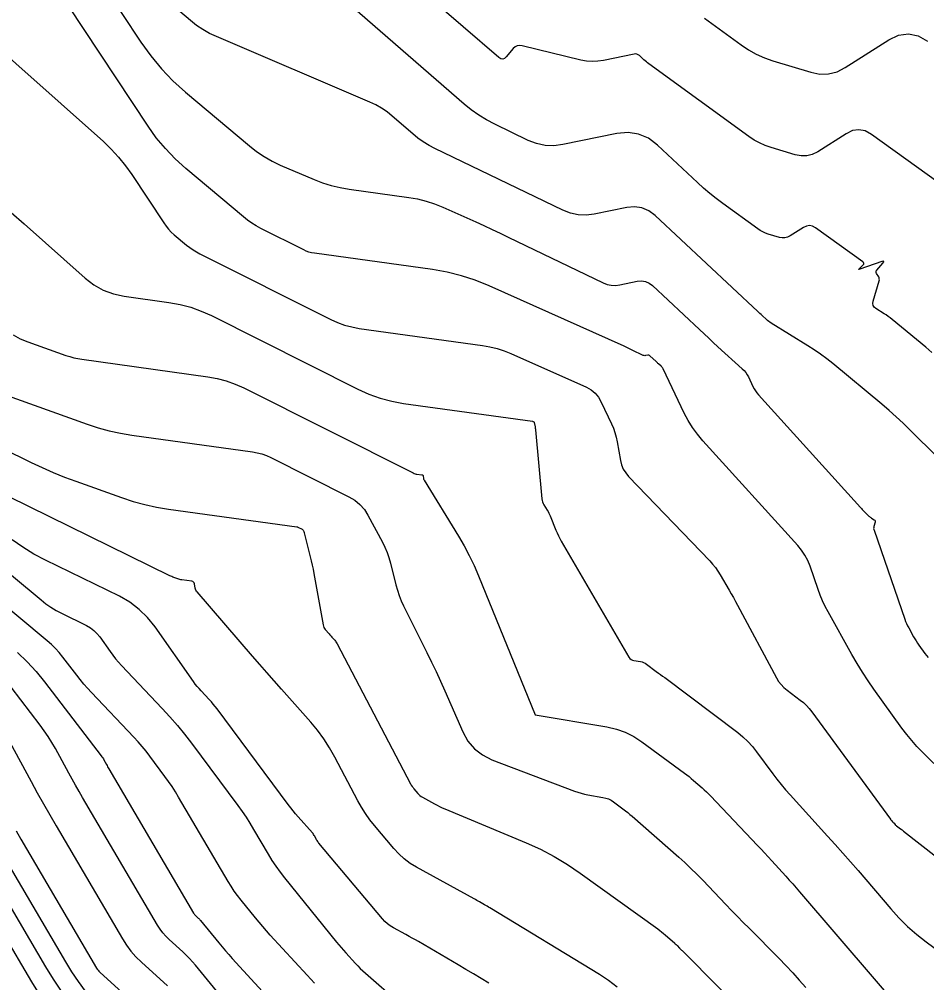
# Model space of a CAD drawing. Extents: x 1354696 to 1366163, y 660729 to 670380.
# Drawn here: x 1360905.9 to 1361011.4, y 664701.2 to 664813.3 of the extents above; entities that cross this region are included whole.
import ezdxf

# ---------------------------------------------------------------- set-up
doc = ezdxf.new("R2010")
doc.units = 0
doc.layers.add('R_Contours', color=7, linetype='Continuous')

msp = doc.modelspace()

# ---------------------------------------------------------------- linework, layer by layer
at = {"layer": 'R_Contours'}
for points in [[(1361016.68, 664791.46), (1361004.99, 664799.89), (1361004.26, 664800.29), (1361003.52, 664800.43), (1361002.78, 664800.33), (1361002.02, 664799.97), (1360998.72, 664797.87), (1360998.09, 664797.56), (1360997.45, 664797.39), (1360996.78, 664797.38), (1360996.09, 664797.51), (1360993.3, 664798.36), (1360992.61, 664798.6), (1360991.96, 664798.9), (1360991.32, 664799.24), (1360990.72, 664799.64), (1360979.07, 664808.1), (1360978.93, 664808.21), (1360978.79, 664808.32), (1360978.65, 664808.44), (1360978.51, 664808.56), (1360977.98, 664809.06), (1360977.84, 664809.16), (1360977.7, 664809.23), (1360977.53, 664809.25), (1360977.36, 664809.24), (1360973.79, 664808.5), (1360973.13, 664808.41), (1360972.48, 664808.38), (1360971.83, 664808.43), (1360971.18, 664808.55), (1360964.33, 664810.21), (1360964.04, 664810.24), (1360963.77, 664810.2), (1360963.53, 664810.07), (1360963.31, 664809.87), (1360962.5, 664808.91), (1360962.3, 664808.72), (1360962.08, 664808.65), (1360961.86, 664808.69), (1360961.62, 664808.84), (1360940.89, 664826.73)], [(1361013.53, 664725.41), (1361010.91, 664728), (1361010.27, 664728.66), (1361009.66, 664729.35), (1361009.08, 664730.06), (1361008.52, 664730.79), (1361005.26, 664735.34), (1361004.58, 664736.32), (1361003.93, 664737.31), (1361003.31, 664738.32), (1361002.71, 664739.35), (1360999.93, 664744.33), (1360999.6, 664744.96), (1360999.29, 664745.61), (1360999.01, 664746.26), (1360998.76, 664746.93), (1360997.83, 664749.64), (1360997.57, 664750.3), (1360997.24, 664750.92), (1360996.85, 664751.51), (1360996.4, 664752.06), (1360985.37, 664764.25), (1360984.74, 664764.99), (1360984.17, 664765.78), (1360983.66, 664766.61), (1360983.2, 664767.47), (1360980.74, 664772.61), (1360980.69, 664772.69), (1360980.64, 664772.77), (1360980.58, 664772.85), (1360980.51, 664772.92), (1360980.21, 664773.18), (1360980.14, 664773.25), (1360980.07, 664773.32), (1360980, 664773.39), (1360979.92, 664773.45), (1360979.19, 664774.14), (1360979.14, 664774.18), (1360979.08, 664774.2), (1360979.02, 664774.21), (1360978.95, 664774.21), (1360978.68, 664774.15), (1360978.61, 664774.14), (1360978.55, 664774.15), (1360978.48, 664774.16), (1360978.42, 664774.18), (1360977.15, 664774.8), (1360976.92, 664774.91), (1360976.68, 664775.02), (1360976.45, 664775.13), (1360976.21, 664775.23), (1360960.49, 664782.27), (1360958.89, 664782.92), (1360957.27, 664783.45), (1360955.61, 664783.86), (1360953.92, 664784.16), (1360940.18, 664786.06), (1360939.86, 664786.12), (1360939.54, 664786.2), (1360939.24, 664786.31), (1360938.94, 664786.45), (1360933.94, 664788.96), (1360933.41, 664789.24), (1360932.9, 664789.56), (1360932.41, 664789.9), (1360931.94, 664790.28), (1360925.22, 664795.93), (1360923.99, 664797.04), (1360922.85, 664798.24), (1360921.79, 664799.51), (1360920.83, 664800.86), (1360909.67, 664817.76)], [(1360915.56, 664817.34), (1360920, 664810.62), (1360921.14, 664809.02), (1360922.38, 664807.52), (1360923.73, 664806.11), (1360925.19, 664804.79), (1360932.61, 664798.55), (1360933.45, 664797.89), (1360934.33, 664797.31), (1360935.25, 664796.78), (1360936.21, 664796.33), (1360940.14, 664794.65), (1360941.13, 664794.27), (1360942.14, 664793.95), (1360943.17, 664793.7), (1360944.22, 664793.52), (1360951.15, 664792.56), (1360952.17, 664792.38), (1360953.18, 664792.13), (1360954.16, 664791.81), (1360955.13, 664791.42), (1360958.94, 664789.71), (1360959.89, 664789.28), (1360960.84, 664788.84), (1360961.78, 664788.4), (1360962.72, 664787.95), (1360973.75, 664782.62), (1360974.22, 664782.44), (1360974.71, 664782.34), (1360975.2, 664782.32), (1360975.7, 664782.38), (1360977.73, 664782.8), (1360978.22, 664782.84), (1360978.68, 664782.77), (1360979.11, 664782.59), (1360979.5, 664782.29), (1360984.96, 664777.19), (1360985.5, 664776.68), (1360986.04, 664776.18), (1360986.58, 664775.68), (1360987.12, 664775.18), (1360989.95, 664772.61), (1360990.16, 664772.4), (1360990.35, 664772.17), (1360990.52, 664771.92), (1360990.66, 664771.66), (1360991.18, 664770.56), (1360991.32, 664770.3), (1360991.48, 664770.04), (1360991.66, 664769.8), (1360991.85, 664769.57), (1361003.69, 664756.49), (1361003.8, 664756.37), (1361003.91, 664756.25), (1361004.02, 664756.14), (1361004.13, 664756.02), (1361004.68, 664755.48), (1361004.75, 664755.41), (1361004.82, 664755.35), (1361004.9, 664755.29), (1361004.98, 664755.24), (1361005.3, 664755.04), (1361005.37, 664754.98), (1361005.41, 664754.92), (1361005.42, 664754.84), (1361005.41, 664754.75), (1361005.26, 664754.26), (1361005.24, 664754.15), (1361005.23, 664754.04), (1361005.24, 664753.93), (1361005.27, 664753.82), (1361008.84, 664743.49), (1361008.94, 664743.22), (1361009.05, 664742.96), (1361009.17, 664742.7), (1361009.31, 664742.45), (1361009.87, 664741.44), (1361010.01, 664741.19), (1361010.16, 664740.94), (1361010.32, 664740.7), (1361010.49, 664740.47), (1361011.19, 664739.49), (1361011.37, 664739.25), (1361011.56, 664739.02)], [(1361012.66, 664762.34), (1361009.48, 664765.49), (1361008.68, 664766.27), (1361007.86, 664767.03), (1361007.02, 664767.78), (1361006.17, 664768.5), (1361000.47, 664773.22), (1360999.77, 664773.78), (1360999.06, 664774.31), (1360998.32, 664774.82), (1360997.57, 664775.3), (1360993.3, 664777.94), (1360993.16, 664778.03), (1360993.02, 664778.13), (1360992.89, 664778.24), (1360992.76, 664778.35), (1360992.25, 664778.81), (1360992.13, 664778.92), (1360992, 664779.04), (1360991.87, 664779.15), (1360991.75, 664779.27), (1360979.81, 664790.45), (1360979.08, 664791), (1360978.28, 664791.34), (1360977.43, 664791.47), (1360976.51, 664791.38), (1360972.72, 664790.61), (1360971.78, 664790.49), (1360970.87, 664790.53), (1360969.97, 664790.72), (1360969.09, 664791.06), (1360954.2, 664798.25), (1360953.51, 664798.62), (1360952.84, 664799.02), (1360952.21, 664799.47), (1360951.61, 664799.96), (1360949.24, 664802.01), (1360948.64, 664802.5), (1360948, 664802.93), (1360947.33, 664803.32), (1360946.62, 664803.65), (1360928.79, 664811.27), (1360927.99, 664811.65), (1360927.22, 664812.09), (1360926.48, 664812.58), (1360925.78, 664813.13), (1360923.04, 664815.43)], [(1361012.01, 664774.52), (1361011.29, 664775.13), (1361007.38, 664778.37), (1361007.16, 664778.55), (1361006.93, 664778.71), (1361006.7, 664778.88), (1361006.46, 664779.03), (1361005.49, 664779.63), (1361005.29, 664779.79), (1361005.17, 664779.99), (1361005.13, 664780.21), (1361005.17, 664780.47), (1361005.87, 664782.86), (1361005.9, 664782.97), (1361005.89, 664783.08), (1361005.87, 664783.19), (1361005.82, 664783.3), (1361005.57, 664783.71), (1361005.52, 664783.82), (1361005.51, 664783.92), (1361005.54, 664784.01), (1361005.6, 664784.11), (1361006.3, 664784.91), (1361006.4, 664785.05), (1361006.41, 664785.12), (1361006.33, 664785.14), (1361006.17, 664785.1), (1361003.63, 664784.19), (1361003.52, 664784.16), (1361003.48, 664784.17), (1361003.49, 664784.21), (1361003.57, 664784.29), (1361003.99, 664784.69), (1361004.07, 664784.78), (1361004.09, 664784.88), (1361004.05, 664784.97), (1361003.96, 664785.05), (1360998.46, 664789.02), (1360998.12, 664789.21), (1360997.77, 664789.28), (1360997.42, 664789.23), (1360997.07, 664789.06), (1360995.51, 664788.07), (1360995.22, 664787.92), (1360994.91, 664787.84), (1360994.6, 664787.84), (1360994.28, 664787.9), (1360992.96, 664788.3), (1360992.64, 664788.41), (1360992.33, 664788.55), (1360992.03, 664788.71), (1360991.75, 664788.9), (1360987.67, 664791.86), (1360986.91, 664792.44), (1360986.17, 664793.03), (1360985.44, 664793.65), (1360984.73, 664794.29), (1360980.08, 664798.65), (1360979.03, 664799.44), (1360977.89, 664799.93), (1360976.66, 664800.11), (1360975.35, 664799.99), (1360969.08, 664798.7), (1360968.04, 664798.57), (1360967.01, 664798.61), (1360966.01, 664798.82), (1360965.03, 664799.2), (1360961.15, 664801.08), (1360960.2, 664801.58), (1360959.29, 664802.13), (1360958.42, 664802.75), (1360957.59, 664803.43), (1360944.56, 664814.72)], [(1360985.57, 664813.41), (1360986.4, 664812.78), (1360989.8, 664810.31), (1360990.67, 664809.73), (1360991.58, 664809.23), (1360992.52, 664808.81), (1360993.51, 664808.46), (1360997.91, 664807.13), (1360998.96, 664806.92), (1360999.98, 664806.94), (1361000.97, 664807.19), (1361001.93, 664807.68), (1361006.98, 664810.89), (1361008.13, 664811.43), (1361009.27, 664811.59), (1361010.4, 664811.37), (1361011.51, 664810.76)], [(1360900.48, 664812.53), (1360915.63, 664799.05), (1360916.55, 664798.17), (1360917.41, 664797.24), (1360918.21, 664796.25), (1360918.94, 664795.22), (1360922.65, 664789.61), (1360922.92, 664789.23), (1360923.21, 664788.87), (1360923.53, 664788.53), (1360923.88, 664788.22), (1360925.32, 664787.01), (1360925.68, 664786.72), (1360926.06, 664786.46), (1360926.46, 664786.21), (1360926.87, 664785.99), (1360942.09, 664778.34), (1360942.88, 664777.99), (1360943.69, 664777.7), (1360944.52, 664777.48), (1360945.37, 664777.32), (1360959.73, 664775.33), (1360960.58, 664775.18), (1360961.42, 664774.98), (1360962.24, 664774.71), (1360963.04, 664774.39), (1360971.81, 664770.46), (1360972.36, 664770.15), (1360972.84, 664769.77), (1360973.23, 664769.3), (1360973.55, 664768.75), (1360974.75, 664766.21), (1360974.96, 664765.7), (1360975.14, 664765.19), (1360975.29, 664764.66), (1360975.4, 664764.12), (1360975.78, 664761.95), (1360975.91, 664761.43), (1360976.11, 664760.94), (1360976.39, 664760.49), (1360976.73, 664760.07), (1360986.16, 664750.25), (1360986.5, 664749.88), (1360986.82, 664749.48), (1360987.11, 664749.07), (1360987.38, 664748.64), (1360988.41, 664746.87), (1360988.67, 664746.43), (1360988.92, 664745.99), (1360989.17, 664745.54), (1360989.41, 664745.09), (1360993.94, 664736.65), (1360994.18, 664736.24), (1360994.47, 664735.87), (1360994.8, 664735.53), (1360995.16, 664735.22), (1360996.7, 664734.06), (1360997.07, 664733.76), (1360997.42, 664733.43), (1360997.74, 664733.08), (1360998.04, 664732.71), (1361007.17, 664720.22), (1361007.2, 664720.17), (1361007.23, 664720.14), (1361007.27, 664720.1), (1361007.3, 664720.06), (1361007.44, 664719.91), (1361007.47, 664719.87), (1361007.5, 664719.83), (1361007.54, 664719.79), (1361007.57, 664719.76), (1361007.72, 664719.59), (1361007.75, 664719.55), (1361007.79, 664719.51), (1361007.83, 664719.47), (1361007.87, 664719.44), (1361008.35, 664719.09), (1361008.44, 664719.02), (1361008.53, 664718.95), (1361008.63, 664718.88), (1361008.72, 664718.81), (1361020.34, 664709.71)], [(1360904.9, 664790.81), (1360906.41, 664789.48), (1360913.5, 664783.16), (1360914.52, 664782.38), (1360915.62, 664781.76), (1360916.8, 664781.32), (1360918.06, 664781.06), (1360923.26, 664780.34), (1360924.55, 664780.1), (1360925.8, 664779.77), (1360927.02, 664779.34), (1360928.21, 664778.8), (1360945.24, 664770.24), (1360946.52, 664769.66), (1360947.83, 664769.19), (1360949.18, 664768.84), (1360950.56, 664768.59), (1360965.55, 664766.51), (1360965.56, 664766.51), (1360965.57, 664766.51), (1360965.58, 664766.5), (1360965.59, 664766.5), (1360965.7, 664766.45), (1360965.71, 664766.44), (1360965.72, 664766.44), (1360965.72, 664766.43), (1360965.73, 664766.42), (1360965.74, 664766.39), (1360965.74, 664766.39), (1360965.75, 664766.38), (1360965.75, 664766.37), (1360965.75, 664766.36), (1360965.84, 664765.86), (1360965.85, 664765.77), (1360965.86, 664765.69), (1360965.88, 664765.6), (1360965.88, 664765.51), (1360966.64, 664757.47), (1360966.67, 664757.29), (1360966.72, 664757.12), (1360966.79, 664756.95), (1360966.87, 664756.79), (1360967.26, 664756.15), (1360967.36, 664755.99), (1360967.44, 664755.83), (1360967.52, 664755.66), (1360967.6, 664755.49), (1360968.27, 664753.84), (1360968.41, 664753.51), (1360968.56, 664753.19), (1360968.73, 664752.87), (1360968.9, 664752.56), (1360976.77, 664739.06), (1360976.88, 664738.91), (1360977.01, 664738.8), (1360977.17, 664738.72), (1360977.35, 664738.67), (1360978.11, 664738.54), (1360978.29, 664738.5), (1360978.47, 664738.43), (1360978.64, 664738.35), (1360978.8, 664738.25), (1360979.95, 664737.39), (1360980.2, 664737.21), (1360980.44, 664737.03), (1360980.68, 664736.85), (1360980.93, 664736.67), (1360989.42, 664730.28), (1360990.03, 664729.78), (1360990.6, 664729.24), (1360991.13, 664728.66), (1360991.62, 664728.04), (1360993.5, 664725.48), (1360993.97, 664724.84), (1360994.47, 664724.22), (1360994.98, 664723.62), (1360995.5, 664723.02), (1360999.86, 664718.24), (1361000.76, 664717.24), (1361001.65, 664716.24), (1361002.54, 664715.23), (1361003.42, 664714.21), (1361007.22, 664709.77), (1361008.17, 664708.72), (1361009.18, 664707.72), (1361010.24, 664706.79), (1361011.35, 664705.91), (1361018.73, 664700.45)], [(1360905.13, 664776.55), (1360905.96, 664776.12), (1360906.83, 664775.76), (1360911.26, 664774.18), (1360911.72, 664774.03), (1360912.18, 664773.9), (1360912.66, 664773.8), (1360913.13, 664773.72), (1360927.78, 664771.69), (1360928.87, 664771.5), (1360929.93, 664771.21), (1360930.96, 664770.84), (1360931.97, 664770.39), (1360951.67, 664760.49), (1360951.77, 664760.44), (1360951.88, 664760.4), (1360952, 664760.37), (1360952.11, 664760.35), (1360952.69, 664760.27), (1360952.75, 664760.26), (1360952.79, 664760.23), (1360952.82, 664760.19), (1360952.83, 664760.13), (1360952.85, 664759.89), (1360952.86, 664759.83), (1360952.88, 664759.77), (1360952.9, 664759.72), (1360952.93, 664759.66), (1360956.93, 664753.14), (1360957.58, 664752.02), (1360958.19, 664750.88), (1360958.75, 664749.71), (1360959.26, 664748.52), (1360965.84, 664732.35), (1360965.84, 664732.35), (1360965.84, 664732.35), (1360974.21, 664730.93), (1360975.3, 664730.68), (1360976.34, 664730.31), (1360977.34, 664729.82), (1360978.28, 664729.2), (1360983.23, 664725.56), (1360983.49, 664725.36), (1360983.76, 664725.15), (1360984.02, 664724.94), (1360984.27, 664724.72), (1360985.28, 664723.83), (1360985.53, 664723.61), (1360985.78, 664723.38), (1360986.02, 664723.14), (1360986.25, 664722.9), (1360991.72, 664717.15), (1360992.14, 664716.71), (1360992.55, 664716.27), (1360992.97, 664715.82), (1360993.38, 664715.37), (1360995.01, 664713.57), (1360995.42, 664713.12), (1360995.83, 664712.67), (1360996.23, 664712.21), (1360996.62, 664711.75), (1361009.73, 664696.43)], [(1360896.73, 664772.25), (1360913.76, 664766.17), (1360915.03, 664765.75), (1360916.32, 664765.4), (1360917.63, 664765.11), (1360918.95, 664764.9), (1360932.97, 664762.96), (1360933.52, 664762.85), (1360934.07, 664762.71), (1360934.6, 664762.52), (1360935.12, 664762.29), (1360944.2, 664757.72), (1360944.88, 664757.32), (1360945.48, 664756.82), (1360945.99, 664756.24), (1360946.41, 664755.57), (1360948.09, 664752.43), (1360948.38, 664751.85), (1360948.63, 664751.25), (1360948.85, 664750.64), (1360949.02, 664750.01), (1360949.66, 664747.47), (1360949.83, 664746.84), (1360950.04, 664746.22), (1360950.28, 664745.62), (1360950.56, 664745.03), (1360953.27, 664739.59), (1360953.81, 664738.48), (1360954.34, 664737.37), (1360954.85, 664736.25), (1360955.35, 664735.13), (1360957.43, 664730.37), (1360958.02, 664729.29), (1360958.79, 664728.39), (1360959.72, 664727.67), (1360960.83, 664727.12), (1360970.43, 664723.46), (1360970.81, 664723.33), (1360971.2, 664723.21), (1360971.6, 664723.11), (1360972, 664723.03), (1360973.73, 664722.74), (1360974.06, 664722.66), (1360974.38, 664722.55), (1360974.68, 664722.4), (1360974.96, 664722.22), (1360976.07, 664721.4), (1360976.35, 664721.19), (1360976.62, 664720.98), (1360976.88, 664720.76), (1360977.14, 664720.54), (1360982.55, 664715.79), (1360983.28, 664715.14), (1360983.98, 664714.48), (1360984.68, 664713.8), (1360985.35, 664713.1), (1360988.03, 664710.29), (1360988.7, 664709.58), (1360989.38, 664708.88), (1360990.06, 664708.19), (1360990.74, 664707.5), (1360994.22, 664703.98), (1360995.02, 664703.16), (1360995.81, 664702.32), (1360996.58, 664701.47), (1360997.33, 664700.61)], [(1360900.45, 664765.05), (1360907.23, 664761.72), (1360908.51, 664761.12), (1360909.8, 664760.55), (1360911.11, 664760.02), (1360912.43, 664759.53), (1360917.75, 664757.63), (1360919.08, 664757.19), (1360920.44, 664756.82), (1360921.81, 664756.52), (1360923.2, 664756.29), (1360938.15, 664754.22), (1360938.18, 664754.21), (1360938.21, 664754.21), (1360938.24, 664754.2), (1360938.27, 664754.18), (1360938.74, 664753.95), (1360938.78, 664753.92), (1360938.81, 664753.9), (1360938.83, 664753.87), (1360938.86, 664753.83), (1360938.94, 664753.68), (1360938.96, 664753.65), (1360938.97, 664753.61), (1360938.99, 664753.57), (1360939, 664753.53), (1360939.7, 664750.73), (1360939.81, 664750.25), (1360939.92, 664749.76), (1360940.02, 664749.28), (1360940.11, 664748.79), (1360941.19, 664742.8), (1360941.23, 664742.66), (1360941.29, 664742.52), (1360941.36, 664742.39), (1360941.45, 664742.27), (1360941.89, 664741.76), (1360941.97, 664741.67), (1360942.05, 664741.58), (1360942.13, 664741.48), (1360942.22, 664741.39), (1360942.54, 664741.02), (1360942.62, 664740.93), (1360942.69, 664740.83), (1360942.76, 664740.72), (1360942.82, 664740.62), (1360951.37, 664724.31), (1360951.45, 664724.15), (1360951.54, 664724.01), (1360951.65, 664723.87), (1360951.75, 664723.73), (1360952.2, 664723.19), (1360952.32, 664723.07), (1360952.45, 664722.95), (1360952.59, 664722.85), (1360952.74, 664722.76), (1360954.16, 664721.98), (1360954.45, 664721.82), (1360954.74, 664721.67), (1360955.04, 664721.54), (1360955.34, 664721.41), (1360964.81, 664717.46), (1360966.46, 664716.71), (1360968.06, 664715.87), (1360969.61, 664714.94), (1360971.11, 664713.93), (1360980.12, 664707.42), (1360980.34, 664707.26), (1360980.56, 664707.09), (1360980.78, 664706.91), (1360980.99, 664706.73), (1360982.09, 664705.77), (1360982.16, 664705.7), (1360982.24, 664705.63), (1360982.31, 664705.56), (1360982.38, 664705.49), (1360982.66, 664705.19), (1360982.73, 664705.12), (1360982.8, 664705.05), (1360982.87, 664704.97), (1360982.95, 664704.9), (1360995.89, 664691.83)], [(1360975.41, 664700.67), (1360974.39, 664701.42), (1360973.33, 664702.11), (1360960.57, 664709.88), (1360960.42, 664709.97), (1360960.27, 664710.06), (1360960.12, 664710.14), (1360959.97, 664710.23), (1360959.38, 664710.58), (1360959.23, 664710.67), (1360959.08, 664710.75), (1360958.93, 664710.84), (1360958.78, 664710.92), (1360952.06, 664714.61), (1360951.32, 664715.06), (1360950.63, 664715.57), (1360950, 664716.15), (1360949.41, 664716.78), (1360947.16, 664719.46), (1360946.62, 664720.14), (1360946.12, 664720.85), (1360945.65, 664721.58), (1360945.23, 664722.34), (1360942.56, 664727.42), (1360941.95, 664728.51), (1360941.28, 664729.55), (1360940.55, 664730.55), (1360939.75, 664731.5), (1360936.35, 664735.35), (1360935.5, 664736.31), (1360934.66, 664737.26), (1360933.83, 664738.22), (1360932.99, 664739.18), (1360926.53, 664746.64), (1360926.46, 664746.74), (1360926.39, 664746.85), (1360926.35, 664746.97), (1360926.32, 664747.09), (1360926.22, 664747.6), (1360926.19, 664747.72), (1360926.13, 664747.8), (1360926.04, 664747.86), (1360925.92, 664747.89), (1360924.77, 664748.05), (1360924.65, 664748.07), (1360924.53, 664748.1), (1360924.41, 664748.13), (1360924.29, 664748.17), (1360923.82, 664748.34), (1360923.7, 664748.38), (1360923.59, 664748.43), (1360923.47, 664748.48), (1360923.36, 664748.53), (1360904.67, 664757.7)], [(1360898.93, 664753.55), (1360908.38, 664745.71), (1360908.94, 664745.27), (1360909.52, 664744.86), (1360910.13, 664744.5), (1360910.76, 664744.16), (1360913.67, 664742.73), (1360914.12, 664742.48), (1360914.53, 664742.17), (1360914.89, 664741.82), (1360915.21, 664741.41), (1360916.42, 664739.7), (1360916.72, 664739.28), (1360917.05, 664738.87), (1360917.38, 664738.47), (1360917.74, 664738.08), (1360922.48, 664733.08), (1360923.38, 664732.1), (1360924.24, 664731.1), (1360925.08, 664730.08), (1360925.88, 664729.03), (1360931.27, 664721.79), (1360931.76, 664721.11), (1360932.23, 664720.42), (1360932.68, 664719.72), (1360933.11, 664719), (1360934.8, 664716.12), (1360935.24, 664715.41), (1360935.7, 664714.72), (1360936.19, 664714.04), (1360936.7, 664713.38), (1360942.75, 664705.9), (1360943.01, 664705.58), (1360943.28, 664705.26), (1360943.55, 664704.95), (1360943.83, 664704.64), (1360944.95, 664703.42), (1360945.23, 664703.12), (1360945.52, 664702.83), (1360945.82, 664702.54), (1360946.13, 664702.27), (1360950.13, 664698.78)], [(1360960.47, 664701.12), (1360959.58, 664701.66), (1360958.7, 664702.19), (1360957.81, 664702.72), (1360956.91, 664703.24), (1360952.28, 664705.95), (1360951.92, 664706.15), (1360951.55, 664706.36), (1360951.19, 664706.56), (1360950.83, 664706.77), (1360949.37, 664707.57), (1360949.01, 664707.78), (1360948.69, 664708.03), (1360948.38, 664708.3), (1360948.1, 664708.61), (1360940.7, 664717.41), (1360940.63, 664717.5), (1360940.56, 664717.6), (1360940.5, 664717.7), (1360940.44, 664717.8), (1360940.22, 664718.22), (1360940.16, 664718.32), (1360940.09, 664718.42), (1360940.02, 664718.52), (1360939.95, 664718.61), (1360938.29, 664720.48), (1360937.99, 664720.83), (1360937.7, 664721.18), (1360937.42, 664721.54), (1360937.14, 664721.9), (1360928.85, 664733.05), (1360928.64, 664733.33), (1360928.42, 664733.6), (1360928.19, 664733.86), (1360927.95, 664734.12), (1360926.99, 664735.13), (1360926.76, 664735.39), (1360926.53, 664735.65), (1360926.32, 664735.93), (1360926.11, 664736.21), (1360921.65, 664742.58), (1360920.78, 664743.67), (1360919.8, 664744.62), (1360918.7, 664745.45), (1360917.49, 664746.14), (1360908.89, 664750.36), (1360907.56, 664751.06), (1360906.27, 664751.84), (1360905.03, 664752.7)], [(1360940.19, 664701.11), (1360939.32, 664702.04), (1360935.05, 664706.71), (1360934.6, 664707.2), (1360934.17, 664707.7), (1360933.74, 664708.2), (1360933.32, 664708.72), (1360931.65, 664710.78), (1360931.25, 664711.3), (1360930.86, 664711.84), (1360930.5, 664712.39), (1360930.15, 664712.95), (1360924.39, 664722.75), (1360924.02, 664723.38), (1360923.62, 664723.99), (1360923.21, 664724.59), (1360922.78, 664725.18), (1360921.04, 664727.52), (1360920.6, 664728.1), (1360920.14, 664728.67), (1360919.66, 664729.22), (1360919.17, 664729.75), (1360914.26, 664734.94), (1360913.8, 664735.43), (1360913.37, 664735.93), (1360912.94, 664736.44), (1360912.53, 664736.96), (1360910.91, 664739.07), (1360910.49, 664739.58), (1360910.05, 664740.07), (1360909.58, 664740.53), (1360909.08, 664740.97), (1360898.7, 664749.59)], [(1360905.66, 664739.6), (1360906.76, 664738.52), (1360907.8, 664737.38), (1360908.78, 664736.18), (1360915.38, 664727.58), (1360915.47, 664727.46), (1360915.55, 664727.34), (1360915.63, 664727.21), (1360915.7, 664727.09), (1360915.99, 664726.56), (1360916.06, 664726.43), (1360916.13, 664726.3), (1360916.2, 664726.18), (1360916.28, 664726.05), (1360926.13, 664709.26), (1360926.19, 664709.18), (1360926.25, 664709.1), (1360926.31, 664709.03), (1360926.38, 664708.96), (1360926.67, 664708.7), (1360926.74, 664708.63), (1360926.81, 664708.56), (1360926.87, 664708.49), (1360926.94, 664708.41), (1360929.07, 664705.8), (1360929.45, 664705.34), (1360929.84, 664704.89), (1360930.23, 664704.44), (1360930.63, 664704), (1360935.9, 664698.23)], [(1360932.47, 664695.71), (1360926.35, 664703.2), (1360926, 664703.61), (1360925.64, 664704), (1360925.27, 664704.39), (1360924.87, 664704.75), (1360923.28, 664706.2), (1360922.9, 664706.58), (1360922.55, 664706.98), (1360922.23, 664707.41), (1360921.94, 664707.86), (1360913.21, 664722.74), (1360912.8, 664723.44), (1360912.39, 664724.15), (1360912, 664724.86), (1360911.6, 664725.57), (1360910.05, 664728.43), (1360909.65, 664729.14), (1360909.22, 664729.83), (1360908.76, 664730.5), (1360908.28, 664731.16), (1360904.89, 664735.57)], [(1360903.48, 664731.47), (1360907.22, 664724.58), (1360907.93, 664723.28), (1360908.66, 664721.99), (1360909.39, 664720.7), (1360910.13, 664719.42), (1360917.84, 664706.29), (1360918.32, 664705.55), (1360918.84, 664704.85), (1360919.42, 664704.19), (1360920.05, 664703.57), (1360923.08, 664700.81)], [(1360905.47, 664718.84), (1360906.04, 664717.86), (1360914.83, 664702.88), (1360914.92, 664702.75), (1360915.01, 664702.62), (1360915.12, 664702.5), (1360915.23, 664702.38), (1360922.55, 664695.72)], [(1360904.01, 664715.89), (1360911.22, 664703.6), (1360911.94, 664702.44), (1360912.7, 664701.31), (1360913.51, 664700.2)], [(1360903.96, 664711.45), (1360908.9, 664703.03), (1360909.79, 664701.59), (1360910.73, 664700.19)], [(1360903.91, 664707.02), (1360907.28, 664701.29), (1360907.97, 664700.15)]]:
    msp.add_lwpolyline(points, dxfattribs=at)

doc.saveas('drawing.dxf')
